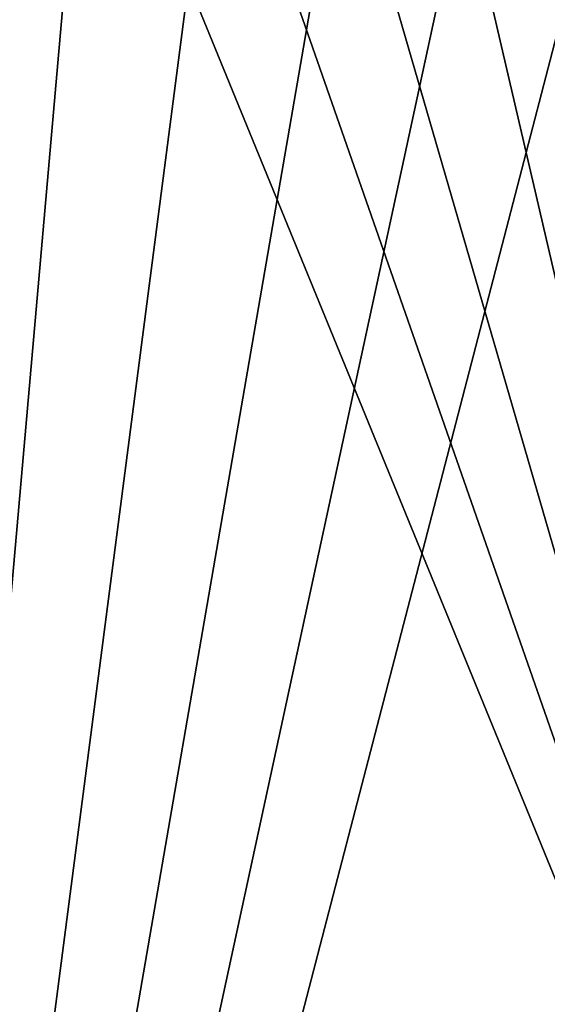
# Model space of a CAD drawing. Header units: metres. Extents: x -86 to 86, y -57 to 57.
# Tile 273 of 278: x 45.67 to 49.88, y 37.78 to 45.65. Entities that reach past the tile are written whole.
import ezdxf

# ---------------------------------------------------------------- set-up
doc = ezdxf.new("R2010")
doc.units = ezdxf.units.M
doc.layers.add('solid_125286', color=7, linetype='CONTINUOUS')

msp = doc.modelspace()

# ---------------------------------------------------------------- linework, layer by layer
at = {"layer": 'solid_125286'}
for points in [[(43.964466, 22.46842, -2), (46.981792, 56.796768, -2), (48.435753, 56.865662, -2)], [(43.964466, 22.46842, -2), (48.435753, 56.865662, -2), (49.880451, 56.692638, -2)], [(43.964466, 22.46842, -2), (45.559792, 56.487984, -2), (46.981792, 56.796768, -2)], [(43.964466, 22.46842, -2), (49.880451, 56.692638, -2), (51.277119, 56.282402, -2)], [(43.964466, 22.46842, -2), (51.277119, 56.282402, -2), (52.585815, 55.646637, -2)], [(52.535534, 32.453701, 10), (48.391716, 55.866577, 10), (47.103165, 55.804153, 10)], [(52.535534, 32.453701, 10), (49.673691, 55.71423, 10), (48.391716, 55.866577, 10)], [(52.535534, 32.453701, 10), (47.103165, 55.804153, 10), (45.840694, 55.528103, 10)], [(52.535534, 32.453701, 10), (50.912617, 55.351196, 10), (49.673691, 55.71423, 10)], [(43.964466, 22.46842, -2), (52.585815, 55.646637, -2), (53.242641, 31.746595, -2)], [(52.535534, 32.453701, 10), (45.840694, 55.528103, 10), (44.644482, 55.047531, 10)], [(52.535534, 32.453701, 10), (44.644482, 55.047531, 10), (43.557079, 54.384724, 10)], [(52.535534, 32.453701, 10), (43.557079, 54.384724, 10), (43.5, 37.5, 10)]]:
    msp.add_3dface(points, dxfattribs=at)

doc.saveas('drawing.dxf')
